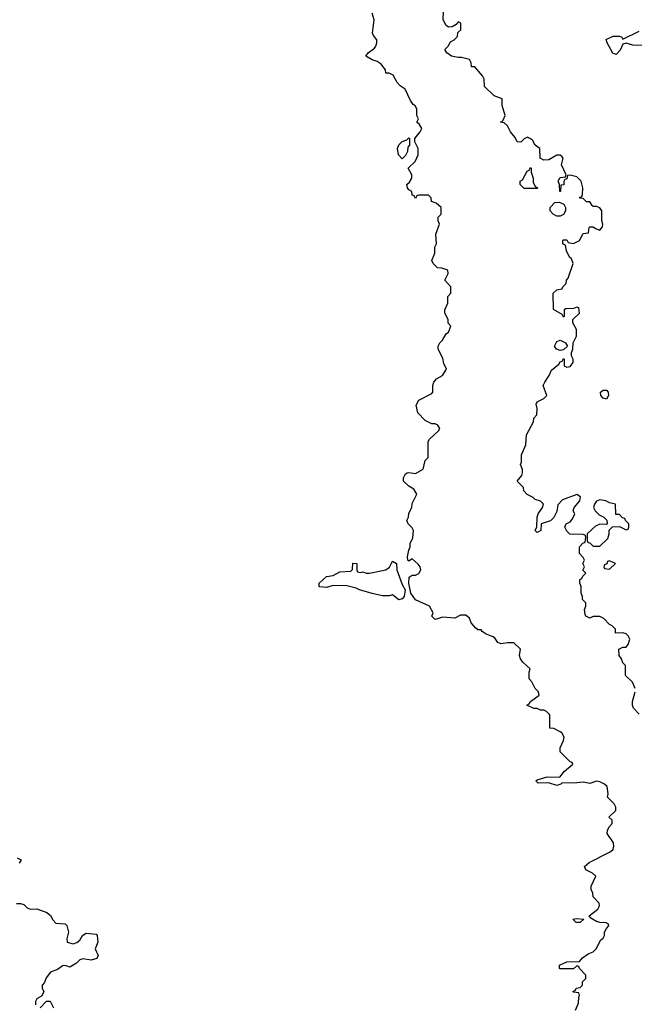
# Model space of a CAD drawing. Header units: inches. Extents: x 2348352 to 2479776, y 460422 to 613655.
# Tile 437 of 590: x 2404905 to 2408640, y 577233 to 583211. Entities that reach past the tile are written whole.
import ezdxf

# ---------------------------------------------------------------- set-up
doc = ezdxf.new("R2010")
doc.units = ezdxf.units.IN
doc.header["$MEASUREMENT"] = 0
doc.layers.add('C4507', color=7, linetype='Continuous')
doc.layers.add('C4508', color=7, linetype='Continuous')

msp = doc.modelspace()

# ---------------------------------------------------------------- linework, layer by layer
at = {"layer": 'C4507', "color": 4}
for points, elevation in [([(2408283.1, 577196.9), (2408300.4, 577239.6), (2408302, 577278), (2408306, 577286), (2408302, 577302), (2408270, 577306), (2408266, 577310), (2408282, 577318), (2408286, 577330), (2408310, 577334), (2408326, 577350), (2408326, 577370), (2408346, 577390), (2408346, 577410), (2408306, 577450), (2408302, 577462), (2408290, 577466), (2408270, 577448), (2408190, 577448.7), (2408186, 577450), (2408186, 577470), (2408230, 577491), (2408307.3, 577492.7), (2408324.7, 577515.3), (2408360.2, 577539.8), (2408390, 577552), (2408408, 577570), (2408436.4, 577623.6), (2408450, 577634), (2408458, 577650), (2408458, 577670), (2408470, 577694), (2408486, 577710), (2408482, 577722), (2408468, 577728), (2408430, 577729), (2408410, 577735.3), (2408376.4, 577756.4), (2408366, 577770), (2408418, 577810), (2408428, 577830), (2408427.3, 577847.3), (2408390, 577886), (2408387.3, 577907.3), (2408378, 577930), (2408378, 577950), (2408406, 578010), (2408386, 578030), (2408346, 578050), (2408338, 578070), (2408365.4, 578094.6), (2408490, 578156), (2408508.7, 578170), (2408515.3, 578190), (2408514, 578214), (2408475.3, 578270), (2408478, 578290), (2408488.4, 578311.6), (2408506, 578330), (2408506, 578350), (2408486, 578370), (2408528, 578410), (2408528, 578430), (2408518, 578450), (2408478, 578490), (2408482, 578510), (2408474.8, 578554.8), (2408458, 578570), (2408430, 578584), (2408410, 578588.7), (2408370, 578573.2), (2408330, 578581.2), (2408270, 578576.2), (2408202, 578578), (2408194, 578570), (2408170, 578562), (2408118, 578578), (2408056.4, 578576.4), (2408044.7, 578584.7), (2408042, 578590), (2408050, 578596), (2408110, 578614.8), (2408188, 578612), (2408213.2, 578646.8), (2408266, 578690), (2408262, 578702), (2408250, 578706), (2408190, 578766), (2408188.9, 578791.1), (2408210, 578834), (2408214.6, 578854.6), (2408200.4, 578880.4), (2408190, 578888), (2408150, 578908), (2408126, 578910), (2408126, 578990), (2408106, 579010), (2408090, 579018), (2408070, 579018), (2408050, 579028), (2408030, 579028.7), (2407986, 579050), (2408002, 579058), (2408009.3, 579070.7), (2408062, 579110), (2408058, 579130), (2408038, 579150), (2408018, 579190), (2408002, 579210), (2408002, 579250), (2408008, 579270), (2407962, 579310), (2407948.7, 579330), (2407942, 579350), (2407948, 579390), (2407907.3, 579427.3), (2407870, 579428), (2407830, 579422), (2407810, 579428.7), (2407794.6, 579454.6), (2407783.1, 579463.1), (2407740.2, 579480.2), (2407716.4, 579496.4), (2407710, 579506), (2407690, 579506), (2407676.4, 579516.4), (2407648.7, 579550), (2407638, 579578), (2407616.4, 579596.4), (2407583.6, 579596.4), (2407550, 579578), (2407476.9, 579583.1), (2407429.1, 579569.1), (2407408.7, 579590), (2407418, 579610), (2407395.3, 579650), (2407310, 579689), (2407282.7, 579730), (2407269.1, 579789.1), (2407272.9, 579827.1), (2407290, 579838.8), (2407310, 579838), (2407331.4, 579848.6), (2407342.7, 579870), (2407339, 579890), (2407326.3, 579906.3), (2407290, 579938), (2407270, 579924), (2407264, 579930), (2407262, 579950), (2407269.1, 579990.9), (2407273.3, 580000)], 96), ([(2408646, 579150), (2408628.4, 579188.4), (2408586, 579230), (2408586, 579290), (2408570, 579306), (2408562, 579330), (2408548.4, 579351.6), (2408546, 579390), (2408570, 579402), (2408590, 579402), (2408603.1, 579416.9), (2408613.2, 579450), (2408602, 579470), (2408590, 579482), (2408570, 579488.7), (2408526, 579486), (2408526, 579510), (2408506, 579530), (2408490, 579538), (2408454.6, 579574.6), (2408430, 579588), (2408390, 579588), (2408370, 579578), (2408346, 579590), (2408340.4, 579600.4), (2408338, 579630), (2408346, 579650), (2408346, 579670), (2408326, 579690), (2408326, 579710), (2408318, 579730), (2408318, 579770), (2408308, 579790), (2408308, 579812), (2408322, 579818), (2408327.3, 579832.7), (2408346, 579850), (2408328, 579868), (2408338, 579890), (2408328, 579910), (2408338, 579930), (2408330, 579946), (2408306, 579970), (2408306, 580000)], 92), ([(2408670, 578995.3), (2408635.3, 579030), (2408629.1, 579049.1), (2408629, 579071), (2408646, 579130)], 92), ([(2404890, 578122), (2404914, 578110), (2404902, 578090)], 96), ([(2404885.4, 577845.4), (2404910, 577844.7), (2404930, 577838), (2404950, 577818), (2404970, 577811.3), (2405010, 577812), (2405070, 577790.8), (2405092.5, 577772.5), (2405106.2, 577746.2), (2405125.5, 577725.5), (2405182, 577722), (2405191.3, 577711.3), (2405201, 577670), (2405191.3, 577630), (2405194, 577610), (2405230, 577601), (2405252.9, 577607.1), (2405270, 577622), (2405288, 577650), (2405310, 577664.7), (2405370, 577658), (2405376, 577650), (2405381, 577610), (2405364.7, 577570), (2405382, 577530), (2405374, 577510), (2405338.8, 577501.2), (2405290, 577508.7), (2405270, 577502), (2405250, 577482), (2405210, 577458), (2405187.3, 577467.3), (2405170, 577468), (2405136, 577444), (2405091.6, 577428.4), (2405066.4, 577393.6), (2405055.3, 577364.7), (2405042, 577350), (2405042, 577330), (2405051.6, 577308.4), (2405038, 577282), (2405010, 577266), (2405002, 577250), (2405002, 577230)], 96), ([(2405030, 577212), (2405067.3, 577252.7), (2405090, 577252), (2405111.1, 577211.1)], 96)]:
    msp.add_lwpolyline(points, dxfattribs=dict(at, elevation=elevation))
for points, elevation in [([(2407210, 579688), (2407170, 579719), (2407150, 579714), (2407110, 579713.2), (2407046.6, 579726.6), (2406970, 579749), (2406950, 579759), (2406892.9, 579772.9), (2406810, 579775.3), (2406770, 579764), (2406730, 579768), (2406726, 579770), (2406726, 579790), (2406770, 579831), (2406810, 579836), (2406850, 579858), (2406918, 579862), (2406928, 579872), (2406930, 579912), (2406954, 579910), (2406954, 579870), (2406958, 579858), (2406974, 579854), (2406990, 579858), (2407010, 579851.3), (2407030, 579851), (2407130, 579871), (2407152.7, 579887.3), (2407170, 579922.8), (2407194.8, 579910), (2407197.3, 579870), (2407230, 579782), (2407246.8, 579750), (2407241, 579710), (2407230, 579695.3)], 96), ([(2408490, 579926), (2408478, 579922), (2408472.7, 579907.3), (2408458, 579902), (2408454, 579890), (2408458, 579878), (2408490, 579874), (2408526, 579910)], 92), ([(2408310, 577729), (2408286, 577730), (2408266, 577750), (2408290, 577754.8), (2408334, 577750)], 96)]:
    msp.add_lwpolyline(points, close=True, dxfattribs=dict(at, elevation=elevation))
at = {"layer": 'C4508', "color": 4}
for points, elevation in [([(2408306, 580000), (2408306, 580010), (2408327.3, 580032.7), (2408342, 580038), (2408346, 580070), (2408342, 580082), (2408330, 580086), (2408248.4, 580088.4), (2408230, 580106), (2408218, 580130), (2408226, 580150), (2408250, 580162), (2408263.1, 580176.9), (2408278, 580210), (2408269.2, 580230), (2408275.3, 580250), (2408308, 580290), (2408313.6, 580313.6), (2408290, 580328), (2408203.5, 580296.5), (2408175.3, 580264.7), (2408170, 580226), (2408151.1, 580188.9), (2408131, 580169), (2408074, 580150), (2408072, 580110), (2408050, 580098), (2408038, 580110), (2408047.3, 580132.7), (2408049, 580190), (2408055.3, 580210), (2408082, 580250), (2408088, 580270), (2408070, 580288), (2408038, 580298), (2408026, 580310), (2407988.9, 580328.9), (2407968, 580350), (2407966, 580370), (2407928, 580410), (2407956.4, 580443.6), (2407960.4, 580459.6), (2407960.4, 580480.4), (2407948.7, 580510), (2407955.3, 580524.7), (2407954, 580570), (2407981.2, 580630), (2407985.2, 580690), (2408028, 580770), (2408029.1, 580790.9), (2408048.4, 580811.6), (2408048.7, 580850), (2408043.1, 580876.9), (2408048.9, 580891.1), (2408090, 580912), (2408108, 580930), (2408086, 580990), (2408095.3, 581010), (2408122, 581050), (2408136.4, 581083.6), (2408180.4, 581119.6), (2408190, 581134), (2408202, 581138), (2408210, 581154), (2408214, 581150), (2408214, 581110), (2408230, 581102), (2408250, 581104.7), (2408268, 581130), (2408268, 581150), (2408258, 581170), (2408258, 581190), (2408266, 581210), (2408268, 581250), (2408288.7, 581290), (2408288, 581330), (2408266, 581370), (2408266, 581390), (2408306, 581430), (2408302, 581462), (2408290, 581466), (2408270, 581458), (2408223.6, 581456.4), (2408214, 581450), (2408214, 581410), (2408210, 581406), (2408202, 581422), (2408148.4, 581451.6), (2408146, 581550), (2408168.4, 581571.6), (2408202, 581578), (2408206, 581590), (2408226, 581610), (2408228, 581630), (2408239, 581641), (2408268.7, 581730), (2408259, 581759), (2408246, 581770), (2408228.4, 581808.4), (2408222, 581842), (2408206, 581850), (2408206, 581870), (2408210, 581874), (2408230, 581874), (2408238, 581858), (2408270, 581852), (2408306, 581870), (2408330, 581914), (2408362, 581918), (2408366, 581950), (2408370, 581954), (2408390, 581954), (2408403.6, 581943.6), (2408430, 581934), (2408447.3, 581952.7), (2408448, 581970), (2408442, 581990), (2408442, 582050), (2408430, 582068), (2408410, 582078), (2408390, 582078), (2408383.1, 582083.1), (2408370, 582106), (2408350, 582106), (2408330, 582126), (2408307.3, 582127.3), (2408310, 582134), (2408322, 582138), (2408326, 582150), (2408328, 582190), (2408318, 582230), (2408290, 582258), (2408250, 582268), (2408234, 582266), (2408230, 582246), (2408218, 582242), (2408212, 582228), (2408211, 582209), (2408194, 582206), (2408191.6, 582168.4), (2408187.3, 582167.3), (2408186, 582210), (2408178, 582230), (2408180.4, 582239.6), (2408190, 582254), (2408222, 582258), (2408226, 582270), (2408198, 582330), (2408208, 582370), (2408200.4, 582380.4), (2408190, 582388), (2408170, 582388), (2408119.6, 582360.4), (2408090, 582358), (2408068, 582370), (2408066, 582430), (2408038, 582450), (2408020.4, 582480.4), (2408010, 582488), (2407990, 582498), (2407971.6, 582488.4), (2407950, 582468), (2407928.9, 582468.9), (2407916.4, 582496.4), (2407888, 582530), (2407870, 582566), (2407850, 582586), (2407826, 582590), (2407842, 582598), (2407855.3, 582630), (2407838, 582690), (2407838, 582730), (2407788, 582750), (2407730, 582806), (2407728, 582850), (2407718, 582870), (2407670, 582926), (2407650, 582926), (2407648, 582950), (2407638, 582970), (2407590, 582982.7), (2407570, 582980.9), (2407530, 582989.4), (2407501.2, 583010), (2407488.7, 583030), (2407508, 583050), (2407523.1, 583076.9), (2407546, 583090), (2407566, 583110), (2407567.3, 583132.7), (2407586, 583150), (2407586, 583190), (2407570, 583198), (2407558, 583182), (2407532.7, 583167.3), (2407510, 583166), (2407496.4, 583176.4), (2407478, 583210), (2407482, 583310)], 92), ([(2407273.3, 580000), (2407278, 580010), (2407278, 580030), (2407294.6, 580065.4), (2407298, 580110), (2407290, 580126), (2407266, 580150), (2407258, 580170), (2407268, 580190), (2407270, 580214), (2407288, 580250), (2407290, 580274), (2407318, 580330), (2407300.4, 580360.4), (2407270, 580378), (2407238, 580410), (2407238, 580430), (2407250, 580454), (2407260.4, 580459.6), (2407270, 580462), (2407310, 580456), (2407357.2, 580482.8), (2407370, 580534), (2407387.3, 580552.7), (2407388, 580650), (2407396.4, 580663.6), (2407450, 580714), (2407458, 580730), (2407446, 580750), (2407430, 580758), (2407410, 580758), (2407370, 580778), (2407324.7, 580824.7), (2407315.3, 580870), (2407330, 580902), (2407410, 580942), (2407415.3, 580950), (2407415.3, 580990), (2407422, 581010), (2407438, 581030), (2407475.3, 581050), (2407498, 581090), (2407483.1, 581123.1), (2407476.4, 581156.4), (2407448, 581210), (2407448.4, 581228.4), (2407458, 581250), (2407473.6, 581266.4), (2407496.4, 581303.6), (2407510, 581314), (2407526, 581350), (2407508.4, 581368.4), (2407508.7, 581390), (2407488, 581430), (2407488, 581450), (2407506, 581490), (2407506, 581530), (2407526, 581550), (2407526, 581590), (2407488, 581630), (2407508, 581670), (2407506, 581690), (2407470, 581702), (2407444.7, 581704.7), (2407418, 581730), (2407409, 581750), (2407427.3, 581792.7), (2407428, 581830), (2407438, 581850), (2407434, 581910), (2407455.3, 581970), (2407448.7, 581990), (2407448.7, 582011.3), (2407466, 582030), (2407466, 582070), (2407436.4, 582096.4), (2407407.3, 582107.3), (2407406, 582130), (2407390, 582146), (2407330, 582146), (2407318, 582142), (2407310, 582126), (2407302, 582142), (2407290, 582146), (2407288, 582168), (2407270, 582178), (2407262, 582190), (2407258, 582210), (2407274.6, 582225.4), (2407288, 582250), (2407288, 582270), (2407266, 582310), (2407308, 582350), (2407326, 582390), (2407326, 582430), (2407306, 582470), (2407306, 582490), (2407338, 582530), (2407348, 582550), (2407334.6, 582574.6), (2407318, 582590), (2407328, 582610), (2407318, 582630), (2407318, 582670), (2407308.4, 582688.4), (2407296.4, 582696.4), (2407280.2, 582720.2), (2407248, 582790), (2407218, 582810), (2407198, 582830), (2407174.6, 582874.6), (2407150, 582886), (2407130, 582886), (2407127.3, 582907.3), (2407102, 582942), (2407078, 582958), (2407047.2, 582967.2), (2407008, 582990), (2407022, 583010), (2407061.2, 583038.8), (2407069, 583050), (2407075.3, 583070), (2407075.3, 583090), (2407054.6, 583114.6), (2407048.9, 583128.9), (2407059, 583210), (2407048, 583250)], 96), ([(2408710, 583054), (2408630, 583057.2), (2408590, 583068.7), (2408570, 583062), (2408553.4, 583026.6), (2408530, 582999), (2408510, 583008.7), (2408474, 583070), (2408469.4, 583090.6), (2408511.6, 583111.6), (2408550, 583112), (2408564.7, 583104.7), (2408570, 583094), (2408670, 583142)], 88)]:
    msp.add_lwpolyline(points, dxfattribs=dict(at, elevation=elevation))
for points, elevation in [([(2407230, 582366), (2407208, 582390), (2407202, 582430), (2407210, 582452), (2407230, 582472), (2407258, 582482), (2407270, 582494), (2407274, 582490), (2407274, 582450), (2407263.6, 582436.4), (2407262, 582410), (2407250, 582386)], 96), ([(2407970, 582186), (2407946, 582210), (2407946, 582230), (2407960.4, 582239.6), (2407988.4, 582291.6), (2408002, 582298), (2408010, 582314), (2408014, 582310), (2408014, 582286), (2408024.7, 582250), (2408024.7, 582224.7), (2408038, 582198), (2408054, 582190), (2408050, 582186)], 92), ([(2408170, 582018), (2408146, 582030), (2408128, 582050), (2408128, 582070), (2408158, 582102), (2408183.6, 582103.6), (2408211.3, 582091.3), (2408222, 582070), (2408222, 582050), (2408210, 582028), (2408190, 582018)], 92), ([(2408190, 581202), (2408168, 581210), (2408155.3, 581230), (2408170, 581258), (2408190, 581264.7), (2408222, 581250), (2408234, 581230), (2408210, 581206)], 92), ([(2408470, 580907), (2408450, 580914), (2408437.2, 580930), (2408435.3, 580950), (2408450, 580961), (2408470, 580961), (2408481, 580950), (2408484, 580930)], 88), ([(2408430, 580295.3), (2408410, 580288), (2408398, 580270), (2408392, 580250), (2408402, 580230), (2408425.4, 580205.4), (2408454, 580190), (2408472.7, 580172.7), (2408474, 580150), (2408470, 580146), (2408430, 580148), (2408403.6, 580136.4), (2408354, 580090), (2408354, 580050), (2408358, 580038), (2408372.7, 580032.7), (2408390, 580014), (2408430, 580014), (2408479, 580061), (2408488, 580090), (2408488, 580112), (2408507.3, 580132.7), (2408550, 580134), (2408590, 580114), (2408602, 580118), (2408606, 580130), (2408606, 580150), (2408586, 580170), (2408582, 580182), (2408567.3, 580187.3), (2408550, 580206), (2408527.3, 580207.3), (2408526, 580270), (2408490, 580278), (2408466, 580290)], 92)]:
    msp.add_lwpolyline(points, close=True, dxfattribs=dict(at, elevation=elevation))

doc.saveas('drawing.dxf')
